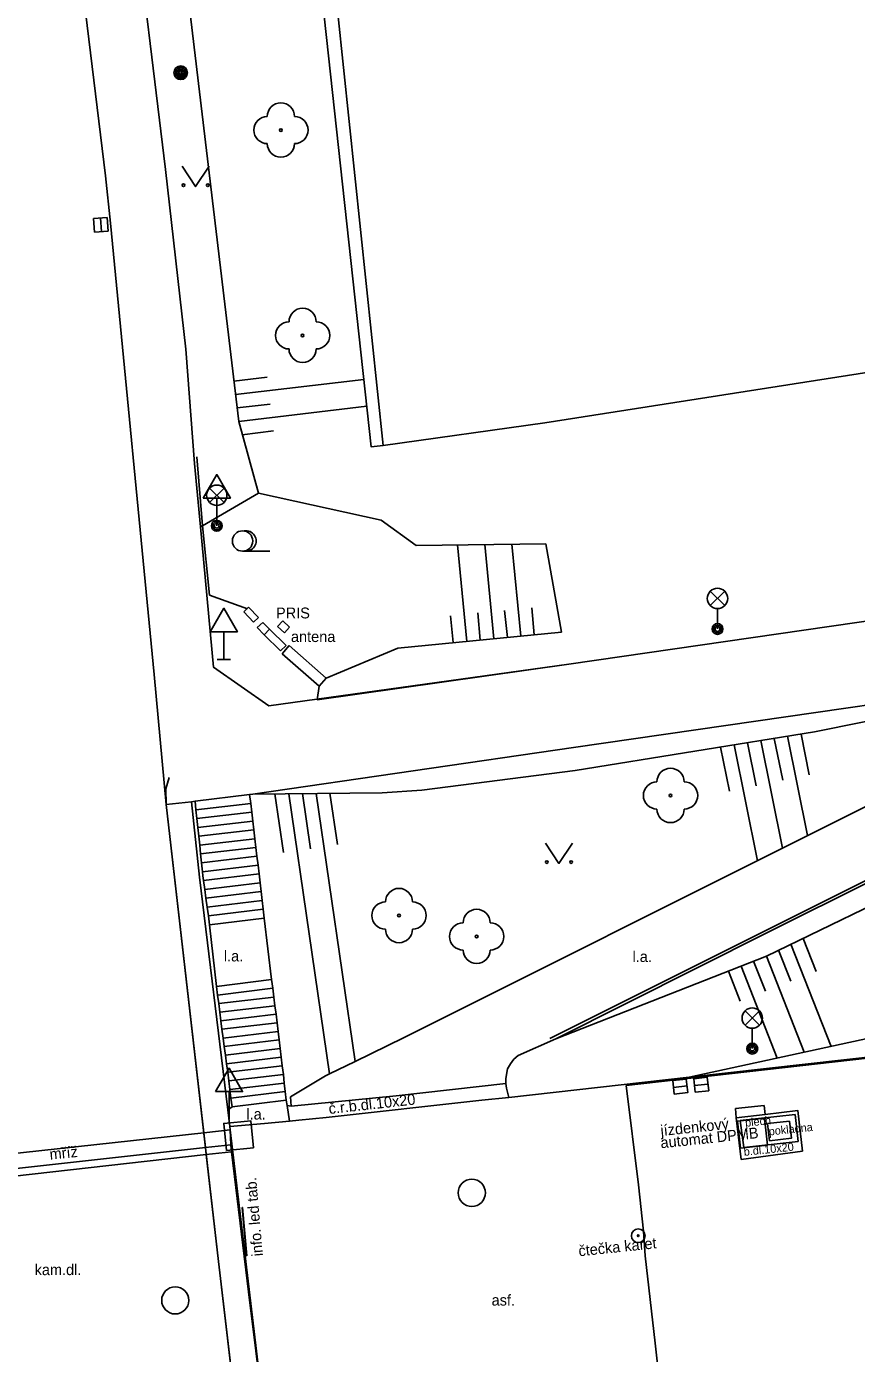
# Model space of a CAD drawing. Extents: x -599951 to -598963, y -1164095 to -1162939.
# Drawn here: x -599189.11 to -599158.54, y -1163419.86 to -1163371.01 of the extents above; entities that cross this region are included whole.
import ezdxf

# ---------------------------------------------------------------- set-up
doc = ezdxf.new("R2010")
doc.units = 0
for name, color, linetype in [('Level 10', 7, 'Continuous'), ('Level 11', 7, 'Continuous'), ('Level 14', 7, 'Continuous'), ('Level 15', 7, 'Continuous'), ('Level 22', 7, 'Continuous'), ('Level 24', 7, 'Continuous'), ('Level 25', 7, 'Continuous'), ('Level 26', 7, 'Continuous'), ('Level 27', 7, 'Continuous'), ('Level 33', 7, 'Continuous'), ('Level 34', 7, 'Continuous'), ('Level 36', 7, 'Continuous'), ('Level 40', 7, 'Continuous'), ('Level 41', 7, 'Continuous'), ('Level 42', 7, 'Continuous'), ('Level 5', 7, 'Continuous'), ('Level 7', 7, 'Continuous'), ('Level 8', 7, 'Continuous'), ('Level 9', 7, 'Continuous')]:
    doc.layers.add(name, color=color, linetype=linetype)

msp = doc.modelspace()

# ---------------------------------------------------------------- linework, layer by layer
at = {"layer": 'Level 10'}
for points in [[(-599187.39, -1163366.73), (-599187.12, -1163368.94), (-599186.2, -1163376.5)], [(-599186.2, -1163376.5), (-599186.02, -1163378.25)], [(-599186.02, -1163378.25), (-599184.41, -1163394.87), (-599183.96, -1163399.65)], [(-599182.58, -1163411.74), (-599183.96, -1163399.65)], [(-599179.42, -1163411.31), (-599179.08, -1163411.27), (-599178.07, -1163411.18), (-599172.34, -1163410.54), (-599171.34, -1163410.44), (-599164.7, -1163409.69), (-599154.73, -1163408.57), (-599144.63, -1163407.44), (-599134.73, -1163406.35), (-599124.63, -1163405.22), (-599114.17, -1163404.06), (-599104.58, -1163402.95), (-599095.01, -1163401.93), (-599086.42, -1163400.99), (-599085.27, -1163400.85)], [(-599179.42, -1163411.31), (-599180.34, -1163411.4), (-599181.62, -1163411.51)], [(-599182.52, -1163412.28), (-599182.58, -1163411.74)], [(-599182.49, -1163412.54), (-599182.52, -1163412.28)], [(-599181.13, -1163424.22), (-599182.04, -1163416.48), (-599182.49, -1163412.54)]]:
    msp.add_lwpolyline(points, dxfattribs=at)
at = {"layer": 'Level 11'}
for points in [[(-599175.97, -1163386.43), (-599176.42, -1163386.48), (-599178.37, -1163368.59), (-599179.08, -1163361.19)], [(-599185.23, -1163366.07), (-599183.99, -1163376.27)], [(-599183.99, -1163376.27), (-599183.24, -1163382.89), (-599182.92, -1163387.1)], [(-599106.6, -1163385.44), (-599169.14, -1163394.48)], [(-599169.14, -1163394.48), (-599180.18, -1163396.02), (-599182.22, -1163394.6), (-599182.7, -1163389.43), (-599182.92, -1163387.1)], [(-599169.98, -1163390.05), (-599169.41, -1163393.31)], [(-599147.72, -1163394.48), (-599168.96, -1163397.55)], [(-599147.72, -1163394.48), (-599160.21, -1163400.73)], [(-599161.82, -1163404.37), (-599146.35, -1163396.66)], [(-599168.96, -1163397.55), (-599180.77, -1163399.27)], [(-599180.89, -1163399.28), (-599182.9, -1163399.53)], [(-599180.77, -1163399.27), (-599180.89, -1163399.28)], [(-599179.54, -1163410.54), (-599179.58, -1163410.22), (-599179.62, -1163409.91), (-599179.65, -1163409.59), (-599179.69, -1163409.27), (-599179.73, -1163408.96), (-599179.77, -1163408.64), (-599179.8, -1163408.32), (-599179.84, -1163408.01), (-599179.88, -1163407.69), (-599179.92, -1163407.37), (-599179.96, -1163407.06), (-599180, -1163406.74), (-599180.04, -1163406.42), (-599180.08, -1163406.1), (-599180.35, -1163403.84), (-599180.39, -1163403.51), (-599180.43, -1163403.19), (-599180.47, -1163402.86), (-599180.5, -1163402.54), (-599180.54, -1163402.21), (-599180.58, -1163401.89), (-599180.62, -1163401.56), (-599180.66, -1163401.23), (-599180.7, -1163400.91), (-599180.74, -1163400.58), (-599180.77, -1163400.26), (-599180.81, -1163399.93), (-599180.85, -1163399.61), (-599180.89, -1163399.28)], [(-599183.03, -1163399.55), (-599183.96, -1163399.65)], [(-599182.9, -1163399.53), (-599183.03, -1163399.55)], [(-599181.7, -1163410.89), (-599182.74, -1163402.33), (-599183.03, -1163399.55)], [(-599182.9, -1163399.53), (-599182.87, -1163399.85), (-599182.83, -1163400.17), (-599182.8, -1163400.5), (-599182.76, -1163400.82), (-599182.73, -1163401.15), (-599182.7, -1163401.47), (-599182.66, -1163401.8), (-599182.63, -1163402.13), (-599182.61, -1163402.28)], [(-599180.85, -1163399.61), (-599182.87, -1163399.85)], [(-599180.81, -1163399.93), (-599182.83, -1163400.17)], [(-599180.77, -1163400.26), (-599182.8, -1163400.5)], [(-599180.74, -1163400.58), (-599182.76, -1163400.82)], [(-599180.7, -1163400.91), (-599182.73, -1163401.15)], [(-599179.38, -1163410.41), (-599178.1, -1163409.64), (-599177.95, -1163409.57), (-599177.01, -1163409.11), (-599175.22, -1163408.24), (-599160.21, -1163400.73)], [(-599180.66, -1163401.23), (-599182.7, -1163401.47)], [(-599180.62, -1163401.56), (-599182.66, -1163401.8)], [(-599180.58, -1163401.89), (-599182.63, -1163402.13)], [(-599181.54, -1163410.78), (-599181.58, -1163410.46), (-599181.62, -1163410.15), (-599181.66, -1163409.83), (-599181.7, -1163409.51), (-599181.74, -1163409.2), (-599181.78, -1163408.88), (-599181.83, -1163408.56), (-599181.87, -1163408.25), (-599181.91, -1163407.93), (-599181.95, -1163407.62), (-599181.99, -1163407.3), (-599182.03, -1163406.98), (-599182.07, -1163406.67), (-599182.11, -1163406.35), (-599182.37, -1163404.08), (-599182.41, -1163403.75), (-599182.46, -1163403.43), (-599182.5, -1163403.1), (-599182.54, -1163402.78), (-599182.59, -1163402.45), (-599182.61, -1163402.28)], [(-599180.54, -1163402.21), (-599182.59, -1163402.45)], [(-599180.5, -1163402.54), (-599182.54, -1163402.78)], [(-599180.47, -1163402.86), (-599182.5, -1163403.1)], [(-599180.43, -1163403.19), (-599182.46, -1163403.43)], [(-599180.39, -1163403.51), (-599182.41, -1163403.75)], [(-599180.35, -1163403.84), (-599182.37, -1163404.08)], [(-599161.82, -1163404.37), (-599169.61, -1163408.28), (-599171, -1163408.89)], [(-599180.08, -1163406.1), (-599182.11, -1163406.35)], [(-599180.04, -1163406.42), (-599182.07, -1163406.67)], [(-599180, -1163406.74), (-599182.03, -1163406.98)], [(-599179.96, -1163407.06), (-599181.99, -1163407.3)], [(-599179.92, -1163407.37), (-599181.95, -1163407.62)], [(-599179.88, -1163407.69), (-599181.91, -1163407.93)], [(-599179.84, -1163408.01), (-599181.87, -1163408.25)], [(-599179.8, -1163408.32), (-599181.83, -1163408.56)], [(-599179.77, -1163408.64), (-599181.78, -1163408.88)], [(-599179.73, -1163408.96), (-599181.74, -1163409.2)], [(-599171.39, -1163409.39), (-599171.29, -1163409.2), (-599171.16, -1163409.03), (-599171, -1163408.89)], [(-599179.69, -1163409.27), (-599181.7, -1163409.51)], [(-599179.65, -1163409.59), (-599181.66, -1163409.83)], [(-599171.34, -1163410.44), (-599171.43, -1163410.1), (-599171.45, -1163409.92), (-599171.45, -1163409.74), (-599171.39, -1163409.39)], [(-599179.62, -1163409.91), (-599181.62, -1163410.15)], [(-599171.45, -1163409.92), (-599175.49, -1163410.38), (-599179.36, -1163410.76)], [(-599179.58, -1163410.22), (-599181.58, -1163410.46)], [(-599179.54, -1163410.54), (-599181.54, -1163410.78)], [(-599179.36, -1163410.76), (-599179.51, -1163410.74), (-599179.54, -1163410.54)], [(-599179.36, -1163410.76), (-599179.38, -1163410.41)], [(-599181.54, -1163410.78), (-599181.7, -1163410.89)], [(-599181.7, -1163410.89), (-599181.62, -1163411.51), (-599181.61, -1163411.63)], [(-599179.42, -1163411.31), (-599179.51, -1163410.74)], [(-599162.79, -1163412.72), (-599162.97, -1163411.19), (-599161.91, -1163411.06), (-599160.7, -1163410.92), (-599160.53, -1163412.41)], [(-599160.8, -1163411.07), (-599162.82, -1163411.29)], [(-599160.8, -1163411.07), (-599160.69, -1163412.06)], [(-599181.61, -1163411.63), (-599182.58, -1163411.74)], [(-599181.61, -1163411.63), (-599181.58, -1163412.18)], [(-599181.61, -1163411.63), (-599180.12, -1163424.11)], [(-599162.69, -1163412.28), (-599162.82, -1163411.29)], [(-599161.82, -1163411.4), (-599161.01, -1163411.31)], [(-599161.82, -1163411.4), (-599161.74, -1163412.04)], [(-599161.01, -1163411.31), (-599160.94, -1163411.94), (-599161.74, -1163412.04)], [(-599182.58, -1163411.74), (-599191.26, -1163412.69)], [(-599160.69, -1163412.06), (-599162.69, -1163412.28)], [(-599182.52, -1163412.28), (-599191.15, -1163413.24)], [(-599191.09, -1163413.51), (-599182.49, -1163412.54)], [(-599181.58, -1163412.18), (-599182.52, -1163412.28)], [(-599182.49, -1163412.54), (-599181.56, -1163412.44)], [(-599181.58, -1163412.18), (-599181.56, -1163412.44)], [(-599180.93, -1163417.6), (-599181.56, -1163412.44)], [(-599162.79, -1163412.72), (-599160.53, -1163412.41)], [(-599180.12, -1163424.11), (-599180.93, -1163417.6)]]:
    msp.add_lwpolyline(points, dxfattribs=at)
at = {"layer": 'Level 14'}
for points in [[(-599180.56, -1163388.19), (-599181.29, -1163385.55), (-599183.57, -1163366.4), (-599184.77, -1163355.21), (-599186.46, -1163342.27), (-599186.75, -1163339.85)], [(-599180.56, -1163388.19), (-599182.63, -1163389.39), (-599182.7, -1163389.43)], [(-599176.05, -1163389.18), (-599180.56, -1163388.19)], [(-599169.98, -1163390.05), (-599174.76, -1163390.11), (-599176.05, -1163389.18)], [(-599164.7, -1163409.69), (-599157.8, -1163408.19), (-599141.35, -1163404.48), (-599133.68, -1163402.25), (-599116.48, -1163399.32), (-599093.88, -1163396.01), (-599083.9, -1163392.96), (-599082.03, -1163401.73), (-599080.65, -1163403.97)], [(-599178.07, -1163395), (-599175.43, -1163393.89), (-599169.41, -1163393.31)], [(-599140.74, -1163393.92), (-599146.05, -1163397.58), (-599161.86, -1163405.24), (-599169.61, -1163408.28)], [(-599147.72, -1163394.48), (-599160.09, -1163396.98), (-599168.9, -1163398.4)], [(-599168.9, -1163398.4), (-599174.55, -1163399.13), (-599176.01, -1163399.22), (-599180.77, -1163399.27)]]:
    msp.add_lwpolyline(points, dxfattribs=at)
at = {"layer": 'Level 15'}
for points in [[(-599180.25, -1163383.92), (-599181.47, -1163384.06)], [(-599176.69, -1163384), (-599181.41, -1163384.56)], [(-599180.13, -1163384.91), (-599181.35, -1163385.05)], [(-599176.58, -1163384.99), (-599181.29, -1163385.55)], [(-599180.01, -1163385.9), (-599181.16, -1163386.04)], [(-599173.24, -1163390.09), (-599172.89, -1163393.65)], [(-599172.23, -1163390.08), (-599171.9, -1163393.55)], [(-599171.23, -1163390.07), (-599170.9, -1163393.45)], [(-599172.49, -1163392.6), (-599172.4, -1163393.6)], [(-599171.5, -1163392.51), (-599171.4, -1163393.5)], [(-599170.5, -1163392.41), (-599170.41, -1163393.41)], [(-599173.49, -1163392.7), (-599173.39, -1163393.69)], [(-599162.19, -1163401.72), (-599163.05, -1163397.46)], [(-599162.24, -1163398.96), (-599162.56, -1163397.38)], [(-599161.27, -1163401.26), (-599162.07, -1163397.3)], [(-599161.26, -1163398.76), (-599161.57, -1163397.22)], [(-599160.34, -1163400.79), (-599161.08, -1163397.14)], [(-599160.28, -1163398.56), (-599160.58, -1163397.06)], [(-599163.22, -1163399.16), (-599163.55, -1163397.54)], [(-599179.64, -1163401.42), (-599179.96, -1163399.26)], [(-599177.95, -1163409.57), (-599179.45, -1163399.26)], [(-599178.65, -1163401.28), (-599178.95, -1163399.25)], [(-599177.01, -1163409.11), (-599178.44, -1163399.25)], [(-599177.66, -1163401.13), (-599177.94, -1163399.24)], [(-599159.48, -1163408.56), (-599160.96, -1163404.8)], [(-599160.03, -1163405.8), (-599160.51, -1163404.58)], [(-599160.47, -1163408.77), (-599161.86, -1163405.24)], [(-599160.96, -1163406.16), (-599161.41, -1163405.02)], [(-599162.82, -1163406.89), (-599163.26, -1163405.79)], [(-599161.46, -1163408.99), (-599162.79, -1163405.61)], [(-599161.89, -1163406.53), (-599162.33, -1163405.42)]]:
    msp.add_lwpolyline(points, dxfattribs=at)
at = {"layer": 'Level 22'}
for centre in [(-599179.74, -1163374.82), (-599178.94, -1163382.38), (-599165.39, -1163399.32), (-599175.39, -1163403.74), (-599172.53, -1163404.51)]:
    msp.add_circle(centre, 0.05, dxfattribs=at)
for centre, start, end in [((-599179.74, -1163374.32), 0, 180), ((-599180.24, -1163374.82), 90, 270), ((-599179.24, -1163374.82), 270, 90), ((-599179.74, -1163375.32), 180, 0), ((-599178.94, -1163381.88), 0, 180), ((-599179.44, -1163382.38), 90, 270), ((-599178.44, -1163382.38), 270, 90), ((-599178.94, -1163382.88), 180, 0), ((-599165.39, -1163398.82), 0, 180), ((-599165.89, -1163399.32), 90, 270), ((-599164.89, -1163399.32), 270, 90), ((-599165.39, -1163399.82), 180, 0), ((-599175.39, -1163403.24), 0, 180), ((-599175.89, -1163403.74), 90, 270), ((-599174.89, -1163403.74), 270, 90), ((-599172.53, -1163404.01), 0, 180), ((-599175.39, -1163404.24), 180, 0), ((-599173.03, -1163404.51), 90, 270), ((-599172.03, -1163404.51), 270, 90), ((-599172.53, -1163405.01), 180, 0)]:
    msp.add_arc(centre, 0.5, start, end, dxfattribs=at)
at = {"layer": 'Level 24'}
for points in [[(-599181.11, -1163392.56), (-599180.93, -1163392.39)], [(-599181.11, -1163392.56), (-599180.75, -1163392.94)], [(-599180.93, -1163392.39), (-599180.57, -1163392.77)], [(-599180.57, -1163392.77), (-599180.75, -1163392.94)], [(-599180.61, -1163393.14), (-599180.41, -1163392.95)], [(-599180.41, -1163392.95), (-599180.16, -1163393.2)], [(-599179.86, -1163393.1), (-599179.67, -1163392.89)], [(-599179.86, -1163393.1), (-599179.61, -1163393.33)], [(-599179.67, -1163392.89), (-599179.42, -1163393.12)], [(-599180.61, -1163393.14), (-599180.36, -1163393.4)], [(-599180.36, -1163393.4), (-599180.16, -1163393.2)], [(-599180.36, -1163393.4), (-599179.75, -1163394)], [(-599180.16, -1163393.2), (-599179.55, -1163393.8)], [(-599179.61, -1163393.33), (-599179.42, -1163393.12)], [(-599179.75, -1163394), (-599179.55, -1163393.8)], [(-599179.69, -1163394.1), (-599179.43, -1163393.8)], [(-599179.43, -1163393.8), (-599178.07, -1163395)], [(-599179.69, -1163394.1), (-599178.33, -1163395.3)], [(-599178.33, -1163395.3), (-599178.07, -1163395)], [(-599163, -1163410.85), (-599161.94, -1163410.74)], [(-599162.97, -1163411.19), (-599163, -1163410.85)], [(-599161.91, -1163411.06), (-599161.94, -1163410.74)]]:
    msp.add_lwpolyline(points, dxfattribs=at)
at = {"layer": 'Level 25'}
for points in [[(-599181.01, -1163416.27), (-599181.16, -1163414.49)], [(-599181.16, -1163414.49), (-599181.15, -1163414.49)], [(-599181.15, -1163414.49), (-599180.99, -1163416.27)], [(-599180.99, -1163416.27), (-599181.01, -1163416.27)]]:
    msp.add_lwpolyline(points, dxfattribs=at)
for centre, radius in [((-599183.43, -1163372.71), 0.25), ((-599183.43, -1163372.71), 0.2), ((-599183.43, -1163372.71), 0.15), ((-599183.43, -1163372.71), 0.1), ((-599183.43, -1163372.71), 0.05), ((-599166.58, -1163415.53), 0.25), ((-599166.58, -1163415.53), 0.0303)]:
    msp.add_circle(centre, radius, dxfattribs=at)
at = {"layer": 'Level 26'}
for points in [[(-599181.748, -1163412.387), (-599180.753, -1163412.288), (-599180.852, -1163411.293), (-599181.847, -1163411.392)], [(-599162.81, -1163412.303), (-599161.817, -1163412.19), (-599161.93, -1163411.197), (-599162.923, -1163411.31)]]:
    msp.add_lwpolyline(points, close=True, dxfattribs=at)
at = {"layer": 'Level 27'}
for p, q in [((-599186.389, -1163378.061), (-599186.351, -1163378.559)), ((-599165.279, -1163410.067), (-599164.781, -1163410.013)), ((-599164.509, -1163409.997), (-599164.011, -1163409.943))]:
    msp.add_line(p, q, dxfattribs=at)
for points in [[(-599186.638, -1163378.079), (-599186.601, -1163378.578), (-599186.102, -1163378.541), (-599186.139, -1163378.042)], [(-599164.481, -1163410.246), (-599163.984, -1163410.191), (-599164.039, -1163409.694), (-599164.536, -1163409.749)], [(-599165.251, -1163410.316), (-599164.754, -1163410.261), (-599164.809, -1163409.764), (-599165.306, -1163409.819)]]:
    msp.add_lwpolyline(points, close=True, dxfattribs=at)
for centre in [(-599172.71, -1163413.95), (-599183.63, -1163417.91)]:
    msp.add_circle(centre, 0.5, dxfattribs=at)
at = {"layer": 'Level 33'}
for p, q in [((-599182.365, -1163388.53), (-599181.835, -1163388)), ((-599182.365, -1163388), (-599181.835, -1163388.53)), ((-599182.1, -1163388.64), (-599182.1, -1163389.39)), ((-599163.925, -1163392.33), (-599163.395, -1163391.8)), ((-599163.925, -1163391.8), (-599163.395, -1163392.33)), ((-599163.66, -1163392.44), (-599163.66, -1163393.19)), ((-599162.645, -1163407.78), (-599162.115, -1163407.25)), ((-599162.645, -1163407.25), (-599162.115, -1163407.78)), ((-599162.38, -1163407.89), (-599162.38, -1163408.64))]:
    msp.add_line(p, q, dxfattribs=at)
for centre, radius in [((-599182.1, -1163388.265), 0.375), ((-599182.1, -1163389.39), 0.2), ((-599182.1, -1163389.39), 0.145), ((-599182.1, -1163389.39), 0.0876), ((-599163.66, -1163392.065), 0.375), ((-599163.66, -1163393.19), 0.2), ((-599163.66, -1163393.19), 0.145), ((-599163.66, -1163393.19), 0.0876), ((-599162.38, -1163407.515), 0.375), ((-599162.38, -1163408.64), 0.2), ((-599162.38, -1163408.64), 0.145), ((-599162.38, -1163408.64), 0.0876)]:
    msp.add_circle(centre, radius, dxfattribs=at)
at = {"layer": 'Level 34'}
for p, q in [((-599182.1, -1163388.372), (-599182.1, -1163389.39)), ((-599181.84, -1163393.292), (-599181.84, -1163394.31)), ((-599182.09, -1163394.31), (-599181.59, -1163394.31)), ((-599181.65, -1163410.222), (-599181.65, -1163411.24))]:
    msp.add_line(p, q, dxfattribs=at)
for points in [[(-599182.6, -1163388.372), (-599181.6, -1163388.372), (-599182.1, -1163387.506)], [(-599182.34, -1163393.292), (-599181.34, -1163393.292), (-599181.84, -1163392.426)], [(-599182.15, -1163410.222), (-599181.15, -1163410.222), (-599181.65, -1163409.356)]]:
    msp.add_lwpolyline(points, close=True, dxfattribs=at)
at = {"layer": 'Level 36'}
msp.add_line((-599181.15, -1163390.325), (-599180.15, -1163390.325), dxfattribs=at)
for points in [[(-599183.38, -1163376.15), (-599182.88, -1163376.9), (-599182.38, -1163376.15)], [(-599170, -1163401.07), (-599169.5, -1163401.82), (-599169, -1163401.07)]]:
    msp.add_lwpolyline(points, dxfattribs=at)
for centre, radius in [((-599183.33, -1163376.85), 0.05), ((-599182.431, -1163376.85), 0.05), ((-599181.15, -1163389.95), 0.375), ((-599169.95, -1163401.77), 0.05), ((-599169.051, -1163401.77), 0.05)]:
    msp.add_circle(centre, radius, dxfattribs=at)
msp.add_arc((-599181.025, -1163389.95), 0.375, 260.4059, 99.5941, dxfattribs=at)
at = {"layer": 'Level 5'}
for points in [[(-599175.97, -1163386.43), (-599177.85, -1163368.53)], [(-599170.02, -1163385.6), (-599125.59, -1163378.65)], [(-599170.02, -1163385.6), (-599175.97, -1163386.43)]]:
    msp.add_lwpolyline(points, dxfattribs=at)
at = {"layer": 'Level 7'}
for points in [[(-599167.03, -1163410), (-599152.93, -1163408.4), (-599133.12, -1163406.19), (-599110.92, -1163403.74)], [(-599167.03, -1163410), (-599166.57, -1163413.66)], [(-599166.38, -1163415.36), (-599166.32, -1163416.27)], [(-599165.96, -1163419.48), (-599164.76, -1163430.2), (-599162.41, -1163452.41)]]:
    msp.add_lwpolyline(points, dxfattribs=at)
at = {"layer": 'Level 8'}
for points in [[(-599166.57, -1163413.66), (-599166.38, -1163415.36)], [(-599166.32, -1163416.27), (-599165.96, -1163419.48)]]:
    msp.add_lwpolyline(points, dxfattribs=at)
at = {"layer": 'Level 9'}
for points in [[(-599182.84, -1163386.85), (-599182.63, -1163389.39)], [(-599182.63, -1163389.39), (-599182.37, -1163391.94)], [(-599182.37, -1163391.94), (-599180.97, -1163392.45)], [(-599178.4, -1163395.8), (-599169.14, -1163394.48)], [(-599178.33, -1163395.3), (-599178.4, -1163395.8)], [(-599169.84, -1163408.27), (-599161.85, -1163404.28), (-599146.39, -1163396.56)], [(-599183.86, -1163398.66), (-599183.98, -1163399.08)], [(-599179.37, -1163433.38), (-599180.74, -1163427.51), (-599182.04, -1163416.48), (-599183.96, -1163399.65), (-599183.98, -1163399.08)]]:
    msp.add_lwpolyline(points, dxfattribs=at)

# ---------------------------------------------------------------- texts
at = {"layer": 'Level 40'}
for s, p in [('l.a.', (-599181.84, -1163405.43)), ('l.a.', (-599166.79, -1163405.45)), ('l.a.', (-599181.01, -1163411.25)), ('kam.dl.', (-599188.81, -1163416.98)), ('asf.', (-599171.98, -1163418.1))]:
    msp.add_text(s, height=0.4, dxfattribs=at).set_placement(p)
for s, height, rotation, p in [('č.r.b.dl.10x20', 0.4, 6.3278, (-599177.96, -1163411.05)), ('plech', 0.3, 6, (-599162.63, -1163411.52)), ('b.dl.10x20', 0.3, 6, (-599162.68, -1163412.59))]:
    msp.add_text(s, height=height, rotation=rotation, dxfattribs=at).set_placement(p)
at = {"layer": 'Level 41'}
msp.add_text('PRIS', height=0.4, dxfattribs=at).set_placement((-599179.92, -1163392.8))
at = {"layer": 'Level 42'}
msp.add_text('antena', height=0.4, dxfattribs=at).set_placement((-599179.37, -1163393.67))
for s, height, rotation, p in [('jízdenkový', 0.4, 6, (-599165.74, -1163411.86)), ('automat DPMB', 0.4, 6, (-599165.74, -1163412.31)), ('pokladna', 0.3, 6, (-599161.76, -1163411.84)), ('mříž', 0.4, 5.679, (-599188.24, -1163412.73)), ('info. led tab.', 0.4, 95, (-599180.4, -1163416.27)), ('čtečka karet', 0.4, 6, (-599168.76, -1163416.29))]:
    msp.add_text(s, height=height, rotation=rotation, dxfattribs=at).set_placement(p)

doc.saveas('drawing.dxf')
